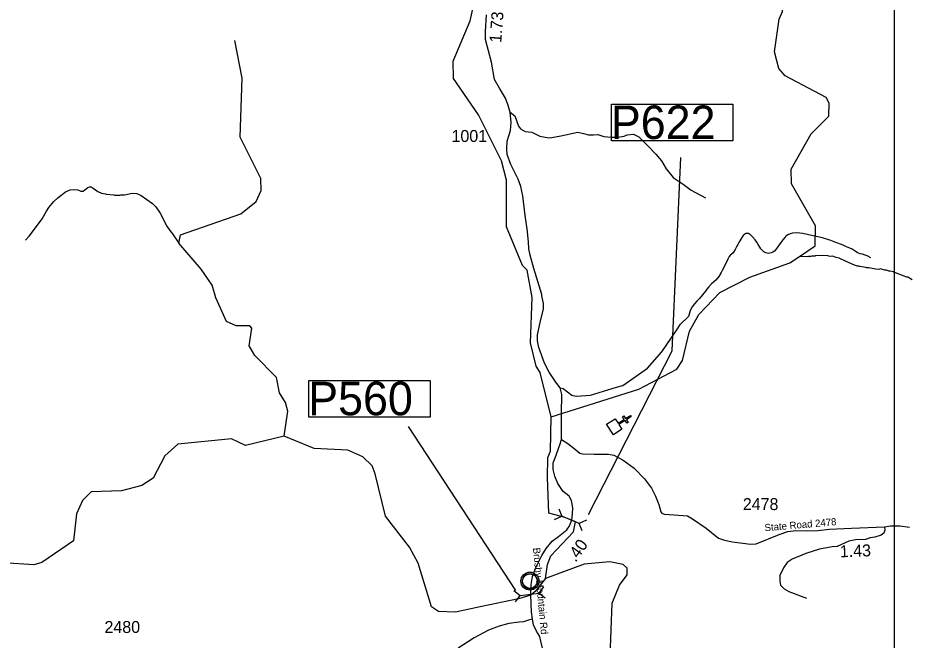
# Model space of a CAD drawing. Extents: x 1248089 to 1457196, y 820910 to 988753.
# Drawn here: x 1379558 to 1388855, y 844079 to 850580 of the extents above; entities that cross this region are included whole.
import ezdxf

# ---------------------------------------------------------------- set-up
doc = ezdxf.new("R2010")
doc.units = 0
for name, color, linetype in [('Exist Civil Demographics Community CELL', 7, 'Continuous'), ('Exist Cultural Church CELL', 7, 'Continuous'), ('Exist Hydrographic Creek Single Shore', 7, 'Continuous'), ('Exist Hydrographic Misc Water Feature', 7, 'Continuous'), ('Exist Road Non-System Type 51', 7, 'Continuous'), ('Exist Road Secondary Structure Pipe CELL', 7, 'Continuous'), ('Exist Road Secondary Type 41 Attributed', 7, 'Continuous'), ('Exist Road Secondary Type 51 Attributed', 7, 'Continuous'), ('Exist Road Secondary Type 51 Label', 7, 'Continuous'), ('Map Preparation Inset Cut Line', 7, 'Continuous'), ('Prop GRAU CAT1 Cell', 7, 'Continuous'), ('Prop Lane Arrow CELL', 7, 'Continuous'), ('Prop Lane Lines', 7, 'Continuous')]:
    doc.layers.add(name, color=color, linetype=linetype)

msp = doc.modelspace()

# ---------------------------------------------------------------- linework, layer by layer
at = {"layer": 'Exist Civil Demographics Community CELL'}
msp.add_lwpolyline([(1384827.5, 844707.9), (1384828.5, 844713.5), (1384830.3, 844720.1), (1384833.2, 844727.3), (1384836.1, 844733), (1384839.5, 844738.8), (1384843.2, 844743.9), (1384847.2, 844748.3), (1384851.8, 844752.9), (1384857.3, 844757.4), (1384862.8, 844761.1), (1384867.6, 844764), (1384872.7, 844766.4), (1384878.1, 844768.7), (1384883.8, 844770.5), (1384888.1, 844771.7), (1384893, 844772.4), (1384897.1, 844773.2), (1384903.5, 844773.4), (1384907.9, 844773.3), (1384913.5, 844773), (1384918.5, 844772.3), (1384923.4, 844771.3), (1384928.4, 844769.9), (1384933.5, 844768), (1384940.2, 844765.1), (1384946.4, 844761.6), (1384951.5, 844758), (1384956.7, 844754), (1384960, 844750.9), (1384964.1, 844746.5), (1384968, 844741.8), (1384971.1, 844737.2), (1384974.2, 844732.2), (1384976.6, 844727), (1384978.7, 844722), (1384980.2, 844717), (1384981.5, 844712.4), (1384982.6, 844706.4), (1384983.2, 844701.7), (1384983.5, 844695.7), (1384983.3, 844689.9), (1384982.7, 844684.2), (1384981.8, 844678.7), (1384980.2, 844672.6), (1384978.3, 844666.7), (1384976, 844661.6), (1384972.8, 844655.6), (1384969.5, 844650.3), (1384966.1, 844645.6), (1384961.9, 844640.9), (1384956.6, 844635.9), (1384951.6, 844631.8), (1384946.6, 844628.4), (1384942.2, 844625.9), (1384935.4, 844622.6), (1384928.3, 844619.9), (1384922.3, 844618.4), (1384915.7, 844617.1), (1384911.3, 844616.7), (1384906.8, 844616.4), (1384901.2, 844616.4), (1384896.9, 844616.8), (1384891.3, 844617.6), (1384885.4, 844618.9), (1384880.8, 844620.2), (1384875.6, 844622), (1384871, 844624), (1384867.1, 844626.3), (1384860.3, 844630.3), (1384854.7, 844634.6), (1384849.8, 844639.1), (1384845.4, 844644), (1384842.2, 844647.9), (1384839.2, 844652.1), (1384835.1, 844659.2), (1384833.4, 844662.7), (1384831.7, 844666.8), (1384829.1, 844675), (1384827.5, 844682), (1384826.9, 844687.2), (1384826.5, 844693.5), (1384826.5, 844698.2), (1384827, 844704.6)], close=True, dxfattribs=at)
for centre, radius in [((1384905.1, 844695.5), 94.3), ((1384904.9, 844695.8), 76.7)]:
    msp.add_circle(centre, radius, dxfattribs=at)
at = {"layer": 'Exist Cultural Church CELL'}
msp.add_lwpolyline([(1385795.4, 846391.8), (1385826.6, 846344.1), (1385890.4, 846385.6), (1385873, 846412.5), (1385886.3, 846421.2), (1385903.8, 846394.3), (1385954.2, 846427.1), (1385962.9, 846413.7), (1385912.5, 846380.9), (1385930, 846354.1), (1385916.6, 846345.4), (1385899.1, 846372.2), (1385835.3, 846330.7), (1385866.7, 846282.3), (1385777.4, 846224.3), (1385706.2, 846333.7)], close=True, dxfattribs=at)
at = {"layer": 'Exist Hydrographic Creek Single Shore'}
for points in [[(1385068, 844722), (1385088, 844869.3), (1385123, 844960.6), (1385360.2, 845210.3), (1385381.8, 845315.5), (1385341.6, 845331.2), (1385260.1, 845364.6), (1385103, 845403.9), (1385090, 845778.7), (1385094, 845988.7), (1385120, 846053.8), (1385128, 846411.4)], [(1385068, 844722), (1384959.2, 844586.2), (1384915.5, 844549.1)], [(1384915.5, 844549.1), (1384785.7, 844510.6), (1384385.8, 844427.3)]]:
    msp.add_lwpolyline(points, dxfattribs=at)
at = {"layer": 'Exist Hydrographic Misc Water Feature'}
for points in [[(1385128, 846411.4), (1385012, 846873.4), (1384972, 846939.8), (1384910, 847184), (1384928.9, 847659.7), (1384875.9, 847943.1), (1384826.9, 847993.3), (1384660, 848397.1), (1384662, 848882.9), (1384607.9, 849084.2), (1384367.9, 849565.1), (1384108.9, 849944.6), (1384103.9, 850128.5), (1384280, 850548.5), (1384307.9, 850672.6), (1384277, 850817.7), (1383940, 851448.2), (1383786, 851668), (1383655, 851795.4), (1383069.9, 852099.3), (1382620.9, 852568), (1382496.9, 852645.9), (1382413.9, 852657.5)], [(1385128, 846411.4), (1386043, 846701.6), (1386439.1, 846910.3), (1386499, 847001.1), (1386572, 847308.2), (1386668, 847480.3), (1386889, 847708.9), (1387201, 847870), (1387621, 848019.1), (1387719, 848085.2), (1387883, 848197.6), (1387888.1, 848407.7), (1387638, 848846), (1387633, 848997.2), (1387841, 849367.1), (1388028, 849553.8), (1388031, 849688.4), (1387999, 849748.1), (1387570, 849973.4), (1387505, 850050.2), (1387458, 850225.1), (1387507, 850565.6), (1387542, 850646.9), (1387549, 850991.5)], [(1382338.9, 846211.5), (1382377, 846470.1), (1382353.9, 846562.4), (1382289.9, 846662.2), (1382260, 846823.7), (1382030.9, 847051.5), (1381975, 847154.4), (1382003, 847337.7), (1381979, 847361.2), (1381837, 847364), (1381737.9, 847408.7), (1381626.9, 847653.9), (1381587.9, 847786), (1381473.9, 847955.7), (1381237.9, 848226.3), (1381256.9, 848311.3), (1381886.9, 848531.7), (1382048, 848659.8), (1382099.9, 848776.9), (1382093.9, 848901.8), (1381877.9, 849332.9), (1381898.9, 849949.6), (1381823.9, 850341.8)], [(1379636.6, 848257.2), (1379675.6, 848300.2), (1379795.4, 848457.1), (1379812, 848480.7), (1379856, 848561.6), (1379880.9, 848598.9), (1379934.4, 848661.6), (1379975.3, 848700.5), (1380056.9, 848762.5), (1380105.5, 848783.3), (1380153.5, 848788), (1380185.4, 848781.3), (1380217.1, 848768.4), (1380233.1, 848768), (1380241.2, 848769.8), (1380257.4, 848781.5), (1380290.1, 848808.6), (1380306.2, 848814.2), (1380322.2, 848813.8), (1380346, 848801.2), (1380393.1, 848766), (1380432.7, 848747.1), (1380472.6, 848742.1), (1380480.5, 848737.9), (1380560.4, 848731.9), (1380568.3, 848727.7), (1380600.2, 848728.9), (1380624.2, 848726.3), (1380632.3, 848730.1), (1380672.3, 848729.1), (1380752.8, 848747.1), (1380800.8, 848745.9), (1380846.3, 848724.8), (1380964.3, 848641.8), (1380999.5, 848605), (1381043.9, 848539.9), (1381112.7, 848404.2), (1381145.6, 848357.4), (1381172.7, 848324.7), (1381237.9, 848226.3)], [(1388898.1, 847843.8), (1388850.6, 847869), (1388842.6, 847869.2), (1388803, 847886.2), (1388795, 847886.4), (1388723.8, 847916.2), (1388715.8, 847916.4), (1388699.9, 847924.7), (1388668.1, 847933.5), (1388652.1, 847933.9), (1388628.3, 847942.5), (1388612.3, 847942.9), (1388564.7, 847956.1), (1388548.6, 847952.5), (1388516.6, 847953.3), (1388444.9, 847967.1), (1388420.8, 847967.7), (1388412.9, 847971.9), (1388349.2, 847981.5), (1388341.3, 847985.7), (1388325.3, 847986.1), (1388293.5, 847994.8), (1388206.3, 848033), (1388135.3, 848070.8), (1388103.4, 848075.6), (1388063.6, 848088.6), (1388039.5, 848085.2), (1388015.7, 848093.8), (1387959.9, 848097.2), (1387887.7, 848093), (1387879.6, 848089.2), (1387847.6, 848090), (1387839.5, 848086.2), (1387815.5, 848086.8), (1387807.4, 848083), (1387719, 848085.2)], [(1382338.9, 846211.5), (1381935.9, 846111.3), (1381788, 846183.2), (1381228, 846125.5), (1381091.9, 846003.5), (1380970.9, 845772.9), (1380851.9, 845693.2), (1380641.9, 845638.4), (1380324.9, 845628.3), (1380231.9, 845538.2), (1380170.9, 845398.4), (1380140, 845116.7), (1379809.9, 844890.2), (1379726, 844865.6), (1379408.9, 844888.4)], [(1384385.8, 844427.3), (1384127, 844373.3), (1383952, 844376.8), (1383878, 844427.5), (1383737, 844883.4), (1383649, 845049.3), (1383397, 845372.8), (1383288.9, 845818.2), (1383258, 845900.8), (1383160, 845994.8), (1383003, 846063.6), (1382653, 846080.5), (1382338.9, 846211.5)], [(1386122, 842064.7), (1385623, 842567.2), (1385436.6, 842653.7), (1385369.8, 842946.5), (1385363.9, 843117.5), (1385478.1, 843152.9), (1385621.2, 843178.4), (1385841, 843396.6), (1385829, 843646.4), (1385743, 843907.4), (1385763, 844465.1), (1385842, 844653.9), (1385919, 844760.7), (1385920.1, 844829.6), (1385879.1, 844869.8), (1385738, 844898.9), (1385471, 844871.5), (1385068, 844722)]]:
    msp.add_lwpolyline(points, dxfattribs=at)
at = {"layer": 'Exist Road Non-System Type 51'}
for points in [[(1384698.1, 849593.1), (1384746, 849556.4), (1384785.1, 849448.8), (1384807.9, 849419.5), (1384856.7, 849393.4), (1384925.2, 849383.6), (1385009.9, 849344.5), (1385104.4, 849324.9), (1385133.7, 849328.2), (1385228.2, 849347.7), (1385404.1, 849383.6), (1385466, 849370.6), (1385518.2, 849357.5), (1385570.3, 849357.5), (1385612.7, 849360.8), (1385677.8, 849341.2), (1385752.8, 849331.4), (1385824.4, 849334.7), (1385889.6, 849344.5), (1385922.2, 849357.5), (1385987.4, 849364), (1386042.8, 849338), (1386137.2, 849243.4), (1386220.4, 849155.9), (1386279.1, 849084.2), (1386328, 849002.7), (1386399.6, 848911.4), (1386503.9, 848842.9), (1386588.6, 848777.7), (1386738.5, 848699.4)], [(1388465.7, 848073.5), (1388428.1, 848092.3), (1388404.3, 848100.8), (1388378.4, 848109.3), (1388354.5, 848115.8), (1388336.6, 848122.1), (1388326.7, 848126.3), (1388303, 848140.8), (1388269.4, 848161.5), (1388247.6, 848174), (1388211.9, 848188.7), (1388184.1, 848201.2), (1388160.3, 848211.7), (1388100.7, 848232.9), (1388049.1, 848254), (1387959.6, 848281.8), (1387846, 848306.1), (1387754.4, 848326), (1387692.5, 848333.2), (1387646.4, 848330.1), (1387622.3, 848324.6), (1387598, 848313.1), (1387577.7, 848297.5), (1387567.4, 848283.7), (1387546.9, 848260.1), (1387526.4, 848234.5), (1387489.4, 848183.2), (1387472.9, 848159.5), (1387458.5, 848141.8), (1387440.3, 848130.2), (1387424.1, 848124.5), (1387410.1, 848120.8), (1387396, 848119), (1387382.1, 848121.3), (1387368.1, 848125.6), (1387348.3, 848134), (1387336.5, 848144.3), (1387316.9, 848166.7), (1387305.3, 848184.9), (1387287.8, 848213.3), (1387274.3, 848235.6), (1387258.8, 848259.9), (1387229.4, 848290.5), (1387219.6, 848300.7), (1387205.8, 848315), (1387198, 848321.1), (1387186, 848325.4), (1387176.1, 848327.6), (1387166.1, 848327.8), (1387160, 848325.9), (1387149.9, 848320.1), (1387133.6, 848306.4), (1387119.2, 848286.7), (1387108.8, 848266.9), (1387088.1, 848233.3), (1387077.7, 848213.5), (1387067.3, 848193.7), (1387052.8, 848168), (1387048.6, 848160), (1387032.1, 848132.4), (1387023.9, 848122.5), (1387009.6, 848110.8), (1387001.5, 848103), (1386987.1, 848085.2), (1386972.6, 848059.5), (1386939.2, 847992.1), (1386914.1, 847938.6), (1386903.7, 847918.8), (1386878.9, 847879.3), (1386846, 847837.9), (1386801.3, 847802.8), (1386774.6, 847769.3), (1386754.1, 847745.7), (1386737.7, 847726), (1386706.9, 847684.6), (1386676.1, 847649.2), (1386647.5, 847619.8), (1386622.9, 847592.3), (1386600.3, 847560.7), (1386583.7, 847531), (1386575.2, 847509.2), (1386560.2, 847459.4)], [(1385222.2, 846713.6), (1385250.8, 846708.9), (1385342.3, 846637), (1385388.1, 846626), (1385538.5, 846639.1), (1385811, 846722), (1385874.2, 846739.5), (1386133.6, 846920.5), (1386284, 847090.7), (1386432.2, 847308.8), (1386477.3, 847380), (1386560.2, 847459.4)], [(1388609.2, 845261.8), (1388612.1, 845229), (1388600.6, 845198.4), (1388572, 845177.4), (1388507, 845154.4), (1388459.3, 845148.7), (1388409.6, 845131.5), (1388304.5, 845125.7), (1388233.8, 845114.3), (1388113.5, 845056.9), (1388061.9, 845055), (1387930.1, 845030.2), (1387786.8, 844984.3), (1387645.4, 844925), (1387590.8, 844891), (1387554.5, 844835.6), (1387514.4, 844755.3), (1387514.4, 844696), (1387522.1, 844654), (1387560.3, 844613.8), (1387608, 844587.1), (1387793.3, 844516.3)]]:
    msp.add_lwpolyline(points, dxfattribs=at)
at = {"layer": 'Exist Road Secondary Structure Pipe CELL'}
for p, q in [((1385208, 845451.1), (1385237.7, 845373.3)), ((1385161.7, 845339.4), (1385237.7, 845373.3)), ((1385421, 845297.2), (1385237.7, 845373.3)), ((1385497, 845331), (1385421, 845297.2)), ((1385450.7, 845219.4), (1385421, 845297.2)), ((1385048.6, 844636.3), (1384999.2, 844569.2)), ((1384738, 844597.9), (1384802.3, 844544.9)), ((1384752.9, 844477.9), (1384802.3, 844544.9)), ((1384802.3, 844544.9), (1384999.2, 844569.2)), ((1385063.4, 844516.2), (1384999.2, 844569.2))]:
    msp.add_line(p, q, dxfattribs=at)
at = {"layer": 'Exist Road Secondary Type 41 Attributed'}
for points in [[(1385234.3, 846176.3), (1385299.6, 846134.3), (1385362.7, 846085.9), (1385425.8, 846033.2), (1385455.3, 846024.8), (1385575.2, 846022.7), (1385726.7, 846020.6), (1385781.5, 846012.2), (1385880.4, 845959.5), (1385994, 845875.3), (1386103.4, 845765.8), (1386175, 845666.8), (1386218.1, 845583.7), (1386251.8, 845495.2), (1386270.7, 845419.4), (1386283.4, 845404.7), (1386308.6, 845394.2), (1386411.7, 845387.8), (1386550.6, 845379.4), (1386603.2, 845347.8), (1386744.2, 845248.8), (1386874.7, 845145.7), (1386935.7, 845122.5), (1387019.9, 845105.6), (1387207.2, 845080.4), (1387266.7, 845084.9), (1387506.6, 845183.8), (1387597.1, 845215.4), (1387683.3, 845226), (1387790.7, 845221.8), (1387912.7, 845226), (1388034.8, 845238.6), (1388262, 845249.1), (1388609.2, 845261.8), (1388671.1, 845272.3), (1388767.9, 845274.4), (1388868.9, 845259.7)], [(1384932.7, 844298.6), (1384890.3, 844288), (1384837.3, 844272.1), (1384793, 844267.6), (1384686, 844251.5), (1384583.4, 844225.1), (1384474.2, 844184.4), (1384323.3, 844102.3), (1384156.2, 843996.7)]]:
    msp.add_lwpolyline(points, dxfattribs=at)
at = {"layer": 'Exist Road Secondary Type 51 Attributed'}
for points in [[(1385031.2, 847675.1), (1385028.6, 847688), (1384945.6, 847961.9), (1384909, 848100.2), (1384893.4, 848165.4), (1384890.8, 848238.5), (1384875.1, 848374.2), (1384854.3, 848515.2), (1384830.8, 848718.8), (1384810.1, 848819.3), (1384784.1, 848895), (1384705.8, 849046.3), (1384669.3, 849153.4), (1384664.1, 849210.8), (1384666.7, 849291.7), (1384703.2, 849401.3), (1384708.4, 849484.8), (1384698.1, 849593.1), (1384674.6, 849674), (1384651.2, 849739.2), (1384586, 849843.7), (1384533.8, 849935), (1384505.1, 850115.1), (1384440.3, 850353.9), (1384440.3, 850437.4), (1384453.4, 850609.7)], [(1385236.6, 846445.9), (1385238.3, 846645.2), (1385222.2, 846713.6), (1385175.3, 846774.8), (1385106, 846878.9), (1385057.1, 846972.7), (1384998, 847137.1), (1384985.8, 847206.5), (1384985.8, 847269.8), (1385012.3, 847398.3), (1385046.9, 847539.1), (1385046.9, 847596.2), (1385031.2, 847675.1)], [(1385234.3, 846176.3), (1385236.6, 846445.9)], [(1384915.5, 844549.1), (1384917.4, 844661.5), (1384933.1, 844744.1), (1384966.5, 844836.4), (1385031.3, 844964.2), (1385076.4, 845036.9), (1385137.3, 845113.5), (1385204.1, 845160.7), (1385290.5, 845231.4), (1385314.1, 845264.9), (1385341.6, 845331.2), (1385348.4, 845399), (1385352.4, 845460.9), (1385339.6, 845536.5), (1385314.1, 845584.7), (1385251.7, 845632.5), (1385195.3, 845715.8), (1385164.3, 845790.6), (1385147.4, 845861.2), (1385147.4, 845931.7), (1385168.5, 845984), (1385216.5, 846119.5), (1385234.3, 846176.3)], [(1384932.7, 844298.6), (1384922.1, 844374.1), (1384915.5, 844549.1)], [(1385478.1, 843152.9), (1385582.2, 843247.3), (1385637.2, 843320), (1385650.9, 843367.2), (1385649, 843418.3), (1385623.4, 843449.7), (1385597.9, 843465.4), (1385560.8, 843472.1), (1385473.6, 843479.1), (1385307.4, 843482.6), (1385259.7, 843498.9), (1385209.7, 843533.8), (1385160.9, 843582.7), (1385087.6, 843699), (1385068.3, 843772.7), (1385052, 843871.6), (1385045.1, 843968.2), (1385019.5, 844067.1), (1385007.8, 844115.9), (1384975.3, 844174.1), (1384944, 844241), (1384932.7, 844298.6)]]:
    msp.add_lwpolyline(points, dxfattribs=at)
at = {"layer": 'Map Preparation Inset Cut Line'}
msp.add_lwpolyline([(1313026.2, 824588.2), (1313026.2, 868836.7), (1388709.5, 868836.7), (1388709.5, 835631.5), (1373500.6, 835631.5), (1373500.6, 824588.2)], close=True, dxfattribs=at)
at = {"layer": 'Prop Lane Arrow CELL'}
msp.add_line((1384757.2, 844598.1), (1383637.1, 846312.2), dxfattribs=at)
for points in [[(1385757.2, 849677.4), (1387023.4, 849677.4), (1387023.4, 849293.6), (1385757.2, 849293.6)], [(1382596.8, 846792.6), (1383862.9, 846792.6), (1383862.9, 846408.8), (1382596.8, 846408.8)]]:
    msp.add_lwpolyline(points, close=True, dxfattribs=at)
msp.add_lwpolyline([(1385516.9, 845391.6), (1386390.3, 847102), (1386481.3, 849121.6)], dxfattribs=at)

# ---------------------------------------------------------------- texts
at = {"layer": 'Exist Road Secondary Type 51 Label'}
for s, rotation, p in [('State Road 2478', 4.93131, (1387358.4, 845215.9)), ('Brushy Mountain Rd', 275.31023, (1384936.6, 845041.9))]:
    msp.add_text(s, height=75, rotation=rotation, dxfattribs=at).set_placement(p)
at = {"layer": 'Prop GRAU CAT1 Cell'}
for s, rotation, p in [('1.73', 85.67129, (1384605.8, 850315.7)), ('.40', 54.48381, (1385382.2, 844887.2)), ('1.43', 2.08411, (1388143.8, 844944))]:
    msp.add_text(s, height=125, rotation=rotation, dxfattribs=at).set_placement(p)
at = {"layer": 'Prop Lane Arrow CELL'}
for s, p in [('P622', (1385750.1, 849313.4)), ('P560', (1382589.7, 846428.5))]:
    msp.add_text(s, height=350, dxfattribs=at).set_placement(p)
at = {"layer": 'Prop Lane Lines'}
for s, p in [('1001', (1384086.3, 849282.9)), ('2478', (1387128.3, 845437.7)), ('2480', (1380462.5, 844154.3))]:
    msp.add_text(s, height=125, dxfattribs=at).set_placement(p)

doc.saveas('drawing.dxf')
